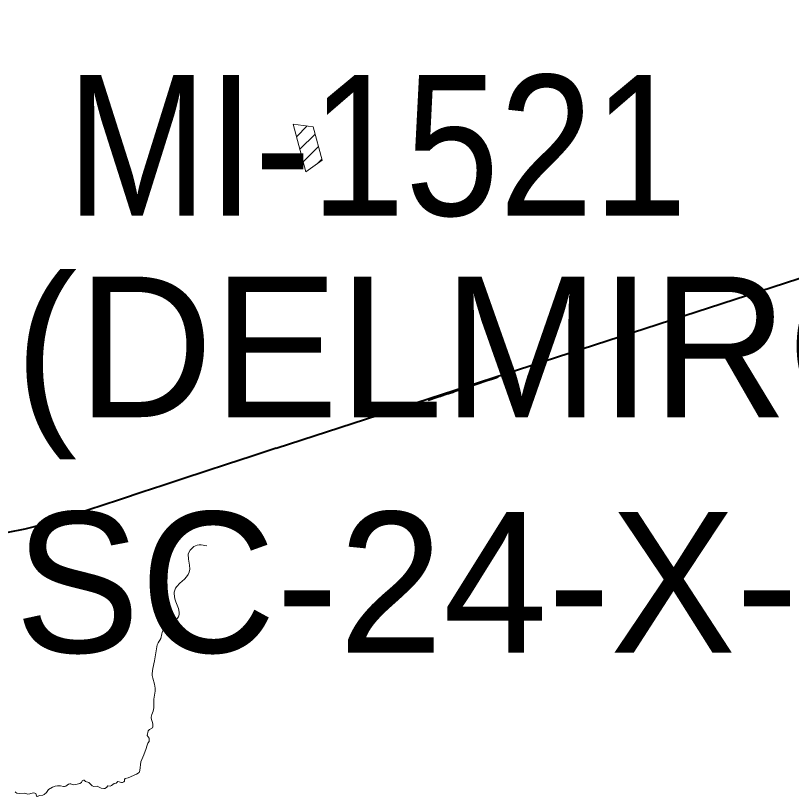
# Model space of a CAD drawing. Extents: x 553962 to 842807, y 8883888 to 9032388.
# Drawn here: x 590040 to 592799, y 8913747 to 8916524 of the extents above; entities that cross this region are included whole.
import ezdxf

# ---------------------------------------------------------------- set-up
doc = ezdxf.new("R2010")
doc.units = 0
doc.header["$LTSCALE"] = 200
doc.layers.add('6', color=7, linetype='Continuous', lineweight=13)

msp = doc.modelspace()

# ---------------------------------------------------------------- linework, layer by layer
at = {"layer": '6', "lineweight": 40}
msp.add_line((590967.2, 8914985.2), (596244.3, 8916699.1), dxfattribs=at)
at = {"layer": '6'}
for p, q in [((591027.1, 8916137.6), (591027.5, 8916138)), ((591039.1, 8916093), (591077.3, 8916131.2)), ((591051.1, 8916048.4), (591105.1, 8916102.4)), ((591063, 8916003.8), (591117.1, 8916057.8)), ((591113.7, 8915997.9), (591129.1, 8916013.2))]:
    msp.add_line(p, q, dxfattribs=at)
msp.add_lwpolyline([(591027, 8916138), (591072.7, 8915967.9), (591130, 8916009.8), (591098, 8916128.3)], close=True, dxfattribs=at)
at = {"layer": '6', "lineweight": 40}
for points in [[(591756.4, 8915237.8), (591750.2, 8915235.8), (591732.6, 8915229.7), (591719.4, 8915225.6), (591705.6, 8915220.8), (591702.1, 8915219.9), (591692, 8915216.2), (591681.8, 8915212.9), (591667.8, 8915207.9), (591654.5, 8915203.8), (591640.5, 8915198.8), (591602.5, 8915186.3)], [(591602.5, 8915186.3), (591594.7, 8915183.7), (591591, 8915182.3), (591586.6, 8915181), (591579.2, 8915178.2), (591573.2, 8915176.8), (591553.1, 8915169.9), (591550.7, 8915169.5), (591545, 8915167.4), (591538, 8915165.5), (591507.1, 8915154.8)], [(590967.2, 8914985.2), (590878.4, 8914955.6), (590794.3, 8914928.8), (590714.1, 8914902.8), (590638.7, 8914877.7), (590563.6, 8914852.3), (590490.5, 8914828.4), (590417.3, 8914804.2), (590344.2, 8914780.3), (590271, 8914756.5), (590202.2, 8914734.8), (590164.9, 8914722.1), (590133.8, 8914713.2), (590073.3, 8914697.5), (590013.2, 8914685.6), (589955.9, 8914674.1), (589907.1, 8914664.4), (589864, 8914655.5), (589824, 8914648.4), (589785.5, 8914641.2), (589761.6, 8914635.9), (589721.8, 8914628.2)]]:
    msp.add_lwpolyline(points, dxfattribs=at)
at = {"layer": '6'}
for points in [[(590719.7, 8914637.8), (590700.5, 8914641.4), (590692.4, 8914641.6), (590686.3, 8914640.6), (590679.6, 8914638.4), (590674.1, 8914635.2), (590666.8, 8914628.9), (590661.3, 8914622.9), (590655.1, 8914612.1), (590654.1, 8914608.5), (590654.6, 8914590.3), (590658.4, 8914568.6), (590659.6, 8914555.4), (590657.3, 8914543.8), (590653.3, 8914535.8), (590648.1, 8914528.2), (590640.6, 8914519.9), (590624, 8914505.1), (590613.4, 8914493.4), (590608.9, 8914486.8), (590606.1, 8914480.2), (590604.5, 8914473.6), (590604.1, 8914467.6), (590606.6, 8914449.2), (590609.6, 8914438.8), (590619.3, 8914415.3), (590622.3, 8914401.9), (590622.1, 8914393.7), (590619.3, 8914385.9), (590608.9, 8914372.7), (590607, 8914367.2), (590603.4, 8914351.2), (590600.9, 8914346.2), (590596, 8914340), (590592.5, 8914337.8), (590586.9, 8914336.8), (590573.8, 8914338.9), (590569.8, 8914339.1), (590563, 8914333.9), (590559.7, 8914324.9), (590556.6, 8914308.9), (590546.8, 8914293), (590544.1, 8914286.2), (590534.6, 8914229.5), (590528.2, 8914201.8), (590525.9, 8914184.4), (590526.1, 8914177.2), (590527.7, 8914167), (590534.2, 8914146.4), (590536.8, 8914131.2), (590536.2, 8914120.7), (590531.9, 8914093.1), (590531.7, 8914062.4), (590529.1, 8914050), (590524.3, 8914037.8), (590522.6, 8914029), (590522.8, 8914025.6), (590528.6, 8914004.9), (590528.5, 8913994.1), (590526.7, 8913990.1), (590516.3, 8913984.9), (590511.6, 8913979.9), (590507.9, 8913963.7), (590515.6, 8913954.4), (590515.6, 8913942.3)], [(590515.6, 8913942.3), (590510.8, 8913936.2), (590507.1, 8913925.3), (590504.7, 8913916.8), (590496.2, 8913895), (590485.2, 8913869.5), (590481.6, 8913839.2), (590479.2, 8913831.9), (590469.8, 8913825.4)], [(590469.8, 8913825.4), (590440.3, 8913812.5), (590430.1, 8913810.7), (590427.7, 8913807.3), (590427.2, 8913800.5), (590424.8, 8913798.1), (590420.4, 8913796.3), (590416.4, 8913796.1), (590403.4, 8913799.7), (590397.7, 8913794.2), (590390.5, 8913793), (590381.4, 8913785.2), (590376.4, 8913783.8), (590368.3, 8913784.8), (590363.2, 8913778.2), (590357.3, 8913775.1), (590354.3, 8913774.9), (590344.9, 8913776.5), (590330.4, 8913782.7), (590318.9, 8913782.3), (590312.2, 8913784.1), (590300.8, 8913796.3), (590289.1, 8913800.1), (590284, 8913804.5), (590281.8, 8913804.9), (590277.4, 8913802.2), (590274.2, 8913796.8), (590268.7, 8913792.2), (590254.1, 8913788.6), (590245.3, 8913788), (590236.7, 8913791), (590233.4, 8913791.2), (590227.8, 8913789.8), (590218.8, 8913783.3), (590214.4, 8913782.1), (590210.6, 8913781.9), (590199.8, 8913784.1), (590188.9, 8913783.9), (590180.8, 8913782.9), (590171.1, 8913780.2), (590156.7, 8913771.6), (590150.1, 8913760.8), (590142.4, 8913753.8), (590137, 8913751.8), (590125.9, 8913750.1), (590117.1, 8913746.9), (590115.3, 8913747.3), (590114, 8913749.3), (590112.2, 8913757.5), (590108.8, 8913758.9), (590102.8, 8913759.3), (590090.9, 8913755.9), (590083.7, 8913754.7), (590073.6, 8913758.1), (590053.9, 8913756.8), (590044.7, 8913758.4), (590041, 8913761), (590039.3, 8913763.4)]]:
    msp.add_lwpolyline(points, dxfattribs=at)

# ---------------------------------------------------------------- texts
at = {"layer": '6', "width": 0.9}
msp.add_text('MI-1521', height=500, dxfattribs=at).set_placement((590221.3, 8915812.3))
at = {"layer": '6'}
for s, p in [('(DELMIRO GOUVEIA)', (590036.9, 8915095.5)), ('SC-24-X-C-III', (590036.9, 8914258.4))]:
    msp.add_text(s, height=500, dxfattribs=at).set_placement(p)

doc.saveas('drawing.dxf')
